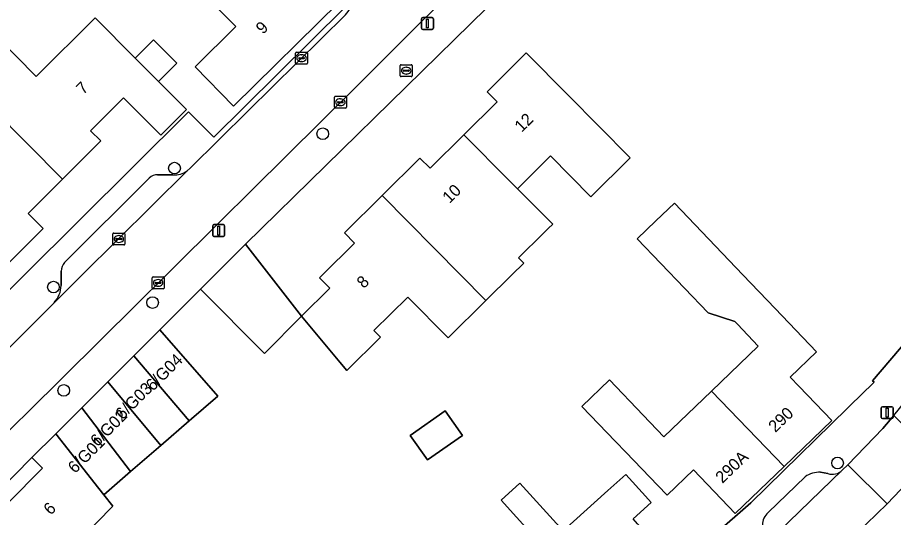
# Model space of a CAD drawing. Extents: x 159217 to 160349, y 381246 to 382172.
# Drawn here: x 160095.8 to 160169.1, y 381729.7 to 381771.5 of the extents above; entities that cross this region are included whole.
import ezdxf

# ---------------------------------------------------------------- set-up
doc = ezdxf.new("R2010")
doc.units = 0
for name, color, linetype in [('IMGEO_Boom', 7, 'Continuous'), ('IMGEO_Brandkraan', 7, 'Continuous'), ('IMGEO_Erf', 7, 'Continuous'), ('IMGEO_Kolk', 7, 'Continuous'), ('IMGEO_Lichtmast', 7, 'Continuous'), ('IMGEO_Muur', 7, 'Continuous'), ('IMGEO_Pand', 7, 'Continuous'), ('IMGEO_Pand_nummerreeks', 7, 'Continuous'), ('IMGEO_Parkeervlak_open', 7, 'Continuous'), ('IMGEO_Rijbaan_lokaal_open', 7, 'Continuous'), ('IMGEO_Voetpad_open', 7, 'Continuous')]:
    doc.layers.add(name, color=color, linetype=linetype)

msp = doc.modelspace()

# ---------------------------------------------------------------- linework, layer by layer
at = {"layer": 'IMGEO_Boom'}
for centre in [(160121.366, 381761.794), (160108.959, 381758.921), (160098.833, 381748.975), (160107.125, 381747.676), (160099.696, 381740.327), (160164.439, 381734.257)]:
    msp.add_circle(centre, 0.489, dxfattribs=at)
at = {"layer": 'IMGEO_Brandkraan'}
for p, q in [((160127.85, 381766.648), (160127.85, 381767.5)), ((160127.925, 381767.574), (160128.777, 381767.574)), ((160128.109, 381767.068), (160128.109, 381767.08)), ((160128.547, 381767.031), (160128.149, 381767.031)), ((160128.152, 381767.117), (160128.55, 381767.117)), ((160128.338, 381767.354), (160128.363, 381767.354)), ((160128.593, 381767.08), (160128.593, 381767.068)), ((160128.851, 381767.5), (160128.851, 381766.648)), ((160128.777, 381766.574), (160127.925, 381766.574)), ((160128.361, 381766.794), (160128.336, 381766.794))]:
    msp.add_line(p, q, dxfattribs=at)
for points in [[(160127.85, 381766.648), (160127.85, 381767.5)], [(160127.925, 381767.574), (160128.777, 381767.574)], [(160128.851, 381767.5), (160128.851, 381766.648)], [(160128.777, 381766.574), (160127.925, 381766.574)]]:
    msp.add_lwpolyline(points, dxfattribs=at)
for centre, radius, start, end in [((160127.927, 381767.498), 0.0765, 91.55205, 178.44795), ((160127.927, 381767.498), 0.0765, 91.55205, 178.44795), ((160128.149, 381767.077), 0.0403, 85.87752, 175.75265), ((160128.146, 381767.067), 0.0366, 178.93798, 274.71019), ((160128.55, 381767.074), 0.043, 264.86636, 352.45326), ((160128.554, 381767.079), 0.0386, 1.73085, 96.63898), ((160128.775, 381767.498), 0.0765, 1.55205, 88.44795), ((160128.775, 381767.498), 0.0765, 1.55205, 88.44795), ((160127.927, 381766.65), 0.0765, 181.55205, 268.44795), ((160127.927, 381766.65), 0.0765, 181.55205, 268.44795), ((160128.775, 381766.65), 0.0765, 271.55205, 358.44795), ((160128.775, 381766.65), 0.0765, 271.55205, 358.44795)]:
    msp.add_arc(centre, radius, start, end, dxfattribs=at)
for centre, major_axis, ratio, start_param, end_param in [((160128.337, 381767.074), (-0.387, 0.002), 0.722429, 4.712389, 7.853982), ((160128.362, 381767.074), (-0.39, 0.002), 0.717154, 1.570796, 4.712389)]:
    msp.add_ellipse(centre, major_axis=major_axis, ratio=ratio, start_param=start_param, end_param=end_param, dxfattribs=at)
at = {"layer": 'IMGEO_Erf'}
for points in [[(160119.351, 381815.997), (160108.166, 381805.405), (160106.239, 381803.351), (160105.954, 381803.047), (160133.019, 381774.478), (160135.074, 381772.309), (160114.903, 381752.561), (160119.588, 381746.535), (160116.499, 381743.425), (160111.133, 381748.793), (160107.738, 381745.4), (160112.581, 381739.846), (160110.194, 381737.787), (160107.808, 381735.728), (160105.281, 381733.547), (160103.035, 381731.609), (160103.802, 381730.637), (160102.45, 381729.286)], [(160077.782, 381731.503), (160096.402, 381750), (160110.134, 381763.641), (160112.247, 381761.512), (160114.813, 381764.044), (160123.202, 381772.354), (160122.737, 381772.808), (160113.906, 381764.118), (160110.68, 381767.397), (160114.102, 381770.764), (160111.22, 381773.694), (160109.188, 381775.679), (160106.309, 381778.598), (160100.721, 381773.09), (160097.611, 381776.211), (160094.439, 381779.395), (160100.059, 381784.935), (160097.18, 381787.854), (160095.198, 381789.791)], [(160094.001, 381769.975), (160097.397, 381766.583), (160102.307, 381771.497), (160105.677, 381768.115), (160107.216, 381769.648), (160109.162, 381767.695), (160107.623, 381766.162), (160109.958, 381763.818), (160107.824, 381761.681), (160104.69, 381764.812), (160101.933, 381762.053), (160102.782, 381761.205), (160099.59, 381758.011), (160096.706, 381755.125), (160097.965, 381753.868), (160094.884, 381750.783)], [(160150.987, 381725.528), (160157.187, 381730.928), (160166.648, 381740.183), (160167.249, 381740.771), (160167.494, 381741.011), (160167.358, 381741.13), (160170.435, 381744.738)], [(160139.884, 381727.152), (160136.283, 381731.159), (160137.869, 381732.584), (160141.47, 381728.578), (160145.218, 381731.947), (160146.729, 381733.305), (160148.373, 381731.474), (160148.841, 381730.954), (160147.331, 381729.597)]]:
    msp.add_lwpolyline(points, dxfattribs=at)
for points in [[(160119.588, 381746.535), (160121.966, 381748.893), (160121.106, 381749.759), (160121.349, 381750), (160124.017, 381752.645), (160123.172, 381753.497), (160126.331, 381756.629), (160129.477, 381759.749), (160130.34, 381758.914), (160133.164, 381761.696), (160135.967, 381764.458), (160135.124, 381765.312), (160138.388, 381768.575), (160141.902, 381765.018), (160147.078, 381759.781), (160143.792, 381756.534), (160140.426, 381759.942), (160137.651, 381757.2), (160140.609, 381754.236), (160140.233, 381753.864), (160139.834, 381753.469), (160137.751, 381751.412), (160138.181, 381750.976), (160137.193, 381750), (160135.024, 381747.857), (160131.851, 381744.721), (160128.478, 381748.136), (160125.648, 381745.339), (160126.197, 381744.785), (160123.374, 381741.995), (160122.79, 381742.695)], [(160150.791, 381755.992), (160156.527, 381750), (160159.227, 381747.179), (160162.685, 381743.568), (160160.465, 381741.447), (160161.227, 381740.66), (160163.977, 381737.818), (160159.972, 381733.97), (160155.885, 381730.042), (160152.386, 381733.684), (160150.18, 381731.564), (160149.398, 381732.379), (160146.717, 381735.17), (160145.864, 381736.057), (160143.045, 381738.993), (160145.346, 381741.203), (160148.165, 381738.268), (160149.912, 381736.451), (160153.894, 381740.278), (160157.808, 381744.039), (160156.062, 381745.857), (160155.848, 381746.08), (160153.613, 381746.818), (160147.671, 381753.005), (160148.466, 381753.766), (160149.24, 381754.507)], [(160133.049, 381736.561), (160130.133, 381734.515), (160128.69, 381736.571), (160131.606, 381738.617)], [(160094.128, 381731.8), (160095.019, 381730.908), (160097.926, 381733.813), (160097.035, 381734.705)]]:
    msp.add_lwpolyline(points, close=True, dxfattribs=at)
at = {"layer": 'IMGEO_Kolk'}
for p, q in [((160119.093, 381767.692), (160119.093, 381768.544)), ((160119.168, 381768.618), (160120.02, 381768.618)), ((160119.581, 381768.398), (160119.606, 381768.398)), ((160120.094, 381768.544), (160120.094, 381767.692)), ((160120.02, 381767.618), (160119.168, 381767.618)), ((160119.352, 381768.112), (160119.352, 381768.124)), ((160119.79, 381768.075), (160119.392, 381768.075)), ((160119.395, 381768.161), (160119.793, 381768.161)), ((160119.604, 381767.838), (160119.579, 381767.838)), ((160119.836, 381768.124), (160119.836, 381768.112)), ((160122.342, 381764.009), (160122.342, 381764.861)), ((160122.417, 381764.935), (160123.269, 381764.935)), ((160122.83, 381764.715), (160122.855, 381764.715)), ((160123.343, 381764.861), (160123.343, 381764.009)), ((160123.269, 381763.935), (160122.417, 381763.935)), ((160122.601, 381764.429), (160122.601, 381764.441)), ((160123.039, 381764.392), (160122.641, 381764.392)), ((160122.644, 381764.478), (160123.042, 381764.478)), ((160122.853, 381764.155), (160122.828, 381764.155)), ((160123.085, 381764.441), (160123.085, 381764.429)), ((160103.803, 381752.569), (160103.803, 381753.421)), ((160103.878, 381753.495), (160104.73, 381753.495)), ((160104.062, 381752.989), (160104.062, 381753.001)), ((160104.5, 381752.952), (160104.102, 381752.952)), ((160104.105, 381753.038), (160104.503, 381753.038)), ((160104.291, 381753.275), (160104.316, 381753.275)), ((160104.546, 381753.001), (160104.546, 381752.989)), ((160104.804, 381753.421), (160104.804, 381752.569)), ((160104.73, 381752.495), (160103.878, 381752.495)), ((160104.314, 381752.715), (160104.289, 381752.715)), ((160107.091, 381748.895), (160107.091, 381749.747)), ((160107.166, 381749.821), (160108.018, 381749.821)), ((160107.35, 381749.315), (160107.35, 381749.327)), ((160107.788, 381749.278), (160107.39, 381749.278)), ((160107.393, 381749.364), (160107.791, 381749.364)), ((160107.579, 381749.601), (160107.604, 381749.601)), ((160107.834, 381749.327), (160107.834, 381749.315)), ((160108.092, 381749.747), (160108.092, 381748.895)), ((160108.018, 381748.821), (160107.166, 381748.821)), ((160107.602, 381749.041), (160107.577, 381749.041))]:
    msp.add_line(p, q, dxfattribs=at)
for points in [[(160119.093, 381767.692), (160119.093, 381768.544)], [(160119.168, 381768.618), (160120.02, 381768.618)], [(160120.094, 381768.544), (160120.094, 381767.692)], [(160120.02, 381767.618), (160119.168, 381767.618)], [(160122.342, 381764.009), (160122.342, 381764.861)], [(160122.417, 381764.935), (160123.269, 381764.935)], [(160123.343, 381764.861), (160123.343, 381764.009)], [(160123.269, 381763.935), (160122.417, 381763.935)], [(160103.803, 381752.569), (160103.803, 381753.421)], [(160103.878, 381753.495), (160104.73, 381753.495)], [(160104.804, 381753.421), (160104.804, 381752.569)], [(160104.73, 381752.495), (160103.878, 381752.495)], [(160107.091, 381748.895), (160107.091, 381749.747)], [(160107.166, 381749.821), (160108.018, 381749.821)], [(160108.092, 381749.747), (160108.092, 381748.895)], [(160108.018, 381748.821), (160107.166, 381748.821)]]:
    msp.add_lwpolyline(points, dxfattribs=at)
for centre, radius, start, end in [((160119.17, 381768.542), 0.0765, 91.55205, 178.44795), ((160119.17, 381768.542), 0.0765, 91.55205, 178.44795), ((160120.018, 381768.542), 0.0765, 1.55205, 88.44795), ((160120.018, 381768.542), 0.0765, 1.55205, 88.44795), ((160119.17, 381767.694), 0.0765, 181.55205, 268.44795), ((160119.17, 381767.694), 0.0765, 181.55205, 268.44795), ((160119.392, 381768.121), 0.0403, 85.87752, 175.75265), ((160119.389, 381768.111), 0.0366, 178.93798, 274.71019), ((160119.793, 381768.118), 0.043, 264.86636, 352.45326), ((160119.797, 381768.123), 0.0386, 1.73085, 96.63898), ((160120.018, 381767.694), 0.0765, 271.55205, 358.44795), ((160120.018, 381767.694), 0.0765, 271.55205, 358.44795), ((160122.419, 381764.859), 0.0765, 91.55205, 178.44795), ((160122.419, 381764.859), 0.0765, 91.55205, 178.44795), ((160123.267, 381764.859), 0.0765, 1.55205, 88.44795), ((160123.267, 381764.859), 0.0765, 1.55205, 88.44795), ((160122.419, 381764.011), 0.0765, 181.55205, 268.44795), ((160122.419, 381764.011), 0.0765, 181.55205, 268.44795), ((160122.641, 381764.438), 0.0403, 85.87752, 175.75265), ((160122.638, 381764.428), 0.0366, 178.93798, 274.71019), ((160123.042, 381764.435), 0.043, 264.86636, 352.45326), ((160123.046, 381764.44), 0.0386, 1.73085, 96.63898), ((160123.267, 381764.011), 0.0765, 271.55205, 358.44795), ((160123.267, 381764.011), 0.0765, 271.55205, 358.44795), ((160103.88, 381753.419), 0.0765, 91.55205, 178.44795), ((160103.88, 381753.419), 0.0765, 91.55205, 178.44795), ((160104.102, 381752.998), 0.0403, 85.87752, 175.75265), ((160104.099, 381752.988), 0.0366, 178.93798, 274.71019), ((160104.503, 381752.995), 0.043, 264.86636, 352.45326), ((160104.507, 381753), 0.0386, 1.73085, 96.63898), ((160104.728, 381753.419), 0.0765, 1.55205, 88.44795), ((160104.728, 381753.419), 0.0765, 1.55205, 88.44795), ((160103.88, 381752.571), 0.0765, 181.55205, 268.44795), ((160103.88, 381752.571), 0.0765, 181.55205, 268.44795), ((160104.728, 381752.571), 0.0765, 271.55205, 358.44795), ((160104.728, 381752.571), 0.0765, 271.55205, 358.44795), ((160107.168, 381749.745), 0.0765, 91.55205, 178.44795), ((160107.168, 381749.745), 0.0765, 91.55205, 178.44795), ((160107.39, 381749.324), 0.0403, 85.87752, 175.75265), ((160107.387, 381749.314), 0.0366, 178.93798, 274.71019), ((160107.791, 381749.321), 0.043, 264.86636, 352.45326), ((160107.795, 381749.326), 0.0386, 1.73085, 96.63898), ((160108.016, 381749.745), 0.0765, 1.55205, 88.44795), ((160108.016, 381749.745), 0.0765, 1.55205, 88.44795), ((160107.168, 381748.897), 0.0765, 181.55205, 268.44795), ((160107.168, 381748.897), 0.0765, 181.55205, 268.44795), ((160108.016, 381748.897), 0.0765, 271.55205, 358.44795), ((160108.016, 381748.897), 0.0765, 271.55205, 358.44795)]:
    msp.add_arc(centre, radius, start, end, dxfattribs=at)
for centre, major_axis, ratio, start_param, end_param in [((160119.58, 381768.118), (-0.387, 0.002), 0.722429, 4.712389, 7.853982), ((160119.605, 381768.118), (-0.39, 0.002), 0.717154, 1.570796, 4.712389), ((160122.829, 381764.435), (-0.387, 0.002), 0.722429, 4.712389, 7.853982), ((160122.854, 381764.435), (-0.39, 0.002), 0.717154, 1.570796, 4.712389), ((160104.29, 381752.995), (-0.387, 0.002), 0.722429, 4.712389, 7.853982), ((160104.315, 381752.995), (-0.39, 0.002), 0.717154, 1.570796, 4.712389), ((160107.578, 381749.321), (-0.387, 0.002), 0.722429, 4.712389, 7.853982), ((160107.603, 381749.321), (-0.39, 0.002), 0.717154, 1.570796, 4.712389)]:
    msp.add_ellipse(centre, major_axis=major_axis, ratio=ratio, start_param=start_param, end_param=end_param, dxfattribs=at)
at = {"layer": 'IMGEO_Lichtmast'}
for p, q in [((160129.629, 381770.62), (160129.629, 381771.42)), ((160129.629, 381771.42), (160129.629, 381770.62)), ((160129.729, 381771.52), (160130.519, 381771.52)), ((160130.519, 381771.52), (160129.729, 381771.52)), ((160130.619, 381771.42), (160130.619, 381770.62)), ((160130.619, 381770.62), (160130.619, 381771.42)), ((160130.519, 381770.52), (160129.729, 381770.52)), ((160129.729, 381770.52), (160130.519, 381770.52)), ((160112.162, 381753.298), (160112.162, 381754.098)), ((160112.162, 381754.098), (160112.162, 381753.298)), ((160112.262, 381754.198), (160113.052, 381754.198)), ((160113.052, 381754.198), (160112.262, 381754.198)), ((160113.152, 381754.098), (160113.152, 381753.298)), ((160113.152, 381753.298), (160113.152, 381754.098)), ((160113.052, 381753.198), (160112.262, 381753.198)), ((160112.262, 381753.198), (160113.052, 381753.198)), ((160168.099, 381738.07), (160168.099, 381738.87)), ((160168.099, 381738.87), (160168.099, 381738.07)), ((160168.199, 381738.97), (160168.989, 381738.97)), ((160168.989, 381738.97), (160168.199, 381738.97)), ((160169.089, 381738.87), (160169.089, 381738.07)), ((160169.089, 381738.07), (160169.089, 381738.87)), ((160168.989, 381737.97), (160168.199, 381737.97)), ((160168.199, 381737.97), (160168.989, 381737.97))]:
    msp.add_line(p, q, dxfattribs=at)
for points in [[(160130.049, 381771.395), (160130.199, 381771.395), (160130.199, 381770.645), (160130.049, 381770.645), (160130.049, 381771.395)], [(160112.582, 381754.073), (160112.732, 381754.073), (160112.732, 381753.323), (160112.582, 381753.323), (160112.582, 381754.073)], [(160168.519, 381738.845), (160168.669, 381738.845), (160168.669, 381738.095), (160168.519, 381738.095), (160168.519, 381738.845)]]:
    msp.add_lwpolyline(points, dxfattribs=at)
for centre, start, end in [((160129.729, 381771.42), 90, 180), ((160129.729, 381771.42), 90, 180), ((160130.519, 381771.42), 0, 90), ((160130.519, 381771.42), 360, 90), ((160129.729, 381770.62), 180, 270), ((160129.729, 381770.62), 180, 270), ((160130.519, 381770.62), 270, 0), ((160130.519, 381770.62), 270, 0), ((160112.262, 381754.098), 90, 180), ((160112.262, 381754.098), 90, 180), ((160113.052, 381754.098), 0, 90), ((160113.052, 381754.098), 360, 90), ((160112.262, 381753.298), 180, 270), ((160112.262, 381753.298), 180, 270), ((160113.052, 381753.298), 270, 0), ((160113.052, 381753.298), 270, 0), ((160168.199, 381738.87), 90, 180), ((160168.199, 381738.87), 90, 180), ((160168.989, 381738.87), 0, 90), ((160168.989, 381738.87), 360, 90), ((160168.199, 381738.07), 180, 270), ((160168.199, 381738.07), 180, 270), ((160168.989, 381738.07), 270, 0), ((160168.989, 381738.07), 270, 0)]:
    msp.add_arc(centre, 0.1, start, end, dxfattribs=at)
at = {"layer": 'IMGEO_Muur'}
msp.add_lwpolyline([(160111.133, 381748.793), (160107.738, 381745.4)], dxfattribs=at)
at = {"layer": 'IMGEO_Pand'}
for points in [[(160115.782, 381778.183), (160111.22, 381773.694), (160114.102, 381770.764), (160110.68, 381767.397), (160113.906, 381764.118), (160122.737, 381772.808), (160119.511, 381776.086), (160118.665, 381775.254)], [(160107.623, 381766.162), (160106.429, 381767.36), (160105.677, 381768.115), (160102.307, 381771.497), (160097.397, 381766.583), (160094.001, 381769.975), (160092.689, 381771.295), (160089.509, 381768.119), (160090.834, 381766.806), (160099.59, 381758.011), (160102.782, 381761.205), (160101.933, 381762.053), (160104.69, 381764.812), (160107.824, 381761.681), (160109.958, 381763.818)], [(160105.677, 381768.115), (160106.429, 381767.36), (160107.623, 381766.162), (160109.162, 381767.695), (160107.216, 381769.648)], [(160141.902, 381765.018), (160138.388, 381768.575), (160135.124, 381765.312), (160135.967, 381764.458), (160133.164, 381761.696), (160136.987, 381757.866), (160137.651, 381757.2), (160140.426, 381759.942), (160143.792, 381756.534), (160147.078, 381759.781)], [(160099.59, 381758.011), (160090.834, 381766.806), (160089.509, 381768.119), (160086.386, 381765.012), (160087.709, 381763.679), (160091.104, 381760.286), (160088.205, 381757.385), (160086.171, 381755.349), (160090.685, 381750.805), (160092.773, 381752.892), (160094.884, 381750.783), (160097.965, 381753.868), (160096.706, 381755.125)], [(160137.651, 381757.2), (160136.987, 381757.866), (160133.164, 381761.696), (160130.34, 381758.914), (160129.477, 381759.749), (160126.331, 381756.629), (160132.9, 381750), (160135.024, 381747.857), (160137.193, 381750), (160138.181, 381750.976), (160137.751, 381751.412), (160139.834, 381753.469), (160140.233, 381753.864), (160140.609, 381754.236)], [(160135.024, 381747.857), (160132.9, 381750), (160126.331, 381756.629), (160123.172, 381753.497), (160124.017, 381752.645), (160121.349, 381750), (160121.106, 381749.759), (160121.966, 381748.893), (160119.588, 381746.535), (160122.79, 381742.695), (160123.374, 381741.995), (160126.197, 381744.785), (160125.648, 381745.339), (160128.478, 381748.136), (160131.851, 381744.721)], [(160147.671, 381753.005), (160153.613, 381746.818), (160155.848, 381746.08), (160156.062, 381745.857), (160157.808, 381744.039), (160153.894, 381740.278), (160159.972, 381733.97), (160163.977, 381737.818), (160161.227, 381740.66), (160160.465, 381741.447), (160162.685, 381743.568), (160159.227, 381747.179), (160156.527, 381750), (160150.791, 381755.992), (160149.24, 381754.507), (160148.466, 381753.766)], [(160114.903, 381752.561), (160111.133, 381748.793), (160116.499, 381743.425), (160119.588, 381746.535)], [(160105.559, 381743.223), (160110.194, 381737.787), (160112.581, 381739.846), (160107.738, 381745.4)], [(160105.559, 381743.223), (160103.38, 381741.046), (160107.808, 381735.728), (160110.194, 381737.787)], [(160153.894, 381740.278), (160149.912, 381736.451), (160148.165, 381738.268), (160145.346, 381741.203), (160143.045, 381738.993), (160145.864, 381736.057), (160146.717, 381735.17), (160149.398, 381732.379), (160150.18, 381731.564), (160152.386, 381733.684), (160155.885, 381730.042), (160159.972, 381733.97)], [(160101.201, 381738.868), (160105.281, 381733.547), (160107.808, 381735.728), (160103.38, 381741.046)], [(160101.201, 381738.868), (160099.022, 381736.691), (160102.617, 381732.138), (160103.035, 381731.609), (160105.281, 381733.547)], [(160133.049, 381736.561), (160131.606, 381738.617), (160128.69, 381736.571), (160130.133, 381734.515)], [(160103.035, 381731.609), (160102.617, 381732.138), (160099.022, 381736.691), (160097.035, 381734.705), (160097.926, 381733.813), (160095.019, 381730.908), (160094.128, 381731.8), (160090.888, 381728.562), (160099.7, 381719.78), (160102.069, 381722.147), (160102.92, 381722.998), (160099.542, 381726.38), (160102.45, 381729.286), (160103.802, 381730.637)], [(160147.239, 381722.16), (160150.987, 381725.528), (160147.702, 381729.183), (160147.331, 381729.597), (160148.841, 381730.954), (160148.373, 381731.474), (160146.729, 381733.305), (160145.218, 381731.947), (160141.47, 381728.578)], [(160141.47, 381728.578), (160137.869, 381732.584), (160136.283, 381731.159), (160139.884, 381727.152), (160137.421, 381724.939), (160137.14, 381724.686), (160139.566, 381721.987), (160142.817, 381718.37), (160142.909, 381718.268), (160147.239, 381722.16)]]:
    msp.add_lwpolyline(points, close=True, dxfattribs=at)
at = {"layer": 'IMGEO_Parkeervlak_open'}
for points in [[(160098.885, 381747.669), (160101.244, 381750), (160110.02, 381758.704)], [(160106.853, 381758.087), (160099.764, 381751.02)], [(160108.823, 381758.355), (160107.55, 381758.371)], [(160099.471, 381750.315), (160099.472, 381750), (160099.474, 381749.116)], [(160157.801, 381726.925), (160158.638, 381727.698), (160159.473, 381728.475), (160164.834, 381733.645)], [(160163.638, 381733.368), (160163.016, 381733.483)], [(160161.721, 381733.102), (160158.623, 381730.12)]]:
    msp.add_lwpolyline(points, dxfattribs=at)
for centre, radius, start, end in [((160107.541, 381757.396), 0.975, 89.45671, 134.8812), ((160108.956, 381760.127), 1.776, 265.71067, 306.79871), ((160100.463, 381750.316), 0.992, 134.79007, 180.07411), ((160097.268, 381749.171), 2.207, 317.11848, 358.58405), ((160162.891, 381731.518), 1.969, 86.34667, 126.44199), ((160164, 381734.525), 1.212, 252.62098, 313.4592), ((160159.668, 381729.022), 1.516, 133.59277, 178.30063)]:
    msp.add_arc(centre, radius, start, end, dxfattribs=at)
at = {"layer": 'IMGEO_Rijbaan_lokaal_open'}
for points in [[(160094.439, 381736.281), (160094.519, 381736.375), (160094.605, 381736.463), (160096.67, 381738.491), (160105.75, 381747.487), (160108.285, 381750), (160109.2, 381750.907), (160112.218, 381753.899), (160112.744, 381754.421), (160115.459, 381757.113), (160124.093, 381765.676), (160129.502, 381771.04), (160131.72, 381773.24), (160104.723, 381800.425)], [(160123.258, 381771.744), (160115.128, 381763.723), (160110.26, 381758.92), (160110.02, 381758.704), (160101.244, 381750), (160098.885, 381747.669), (160094.043, 381742.829)], [(160165.135, 381727.494), (160168.6, 381730.835), (160165.295, 381734.111), (160164.834, 381733.645), (160159.473, 381728.475)]]:
    msp.add_lwpolyline(points, dxfattribs=at)
msp.add_lwpolyline([(160165.295, 381734.111), (160168.6, 381730.835), (160172.471, 381734.902), (160169.156, 381738.227), (160168.231, 381737.155)], close=True, dxfattribs=at)
at = {"layer": 'IMGEO_Voetpad_open'}
for points in [[(160090.888, 381728.562), (160094.128, 381731.8), (160097.035, 381734.705), (160099.022, 381736.691), (160101.201, 381738.868), (160103.38, 381741.046), (160105.559, 381743.223), (160107.738, 381745.4), (160111.133, 381748.793), (160114.903, 381752.561), (160135.074, 381772.309), (160133.019, 381774.478), (160105.954, 381803.047), (160106.239, 381803.351), (160105.53, 381804.098), (160104.714, 381803.283)], [(160094.422, 381801.329), (160097.661, 381798.081), (160105.448, 381790.29), (160108.55, 381787.08), (160111.71, 381783.937), (160119.511, 381776.086), (160122.737, 381772.808), (160123.202, 381772.354), (160114.813, 381764.044), (160112.247, 381761.512), (160110.134, 381763.641), (160096.402, 381750), (160077.782, 381731.503)], [(160104.723, 381800.425), (160131.72, 381773.24), (160129.502, 381771.04), (160124.093, 381765.676), (160115.459, 381757.113), (160112.744, 381754.421), (160112.218, 381753.899), (160109.2, 381750.907), (160108.285, 381750), (160105.75, 381747.487), (160096.67, 381738.491), (160094.605, 381736.463)], [(160110.02, 381758.704), (160110.26, 381758.92), (160115.128, 381763.723), (160123.258, 381771.744), (160123.383, 381771.885), (160123.495, 381772.036), (160123.592, 381772.197), (160123.676, 381772.366), (160123.743, 381772.541), (160123.795, 381772.722), (160123.83, 381772.907), (160123.849, 381773.094), (160123.851, 381773.282), (160123.836, 381773.47), (160123.804, 381773.655), (160123.756, 381773.837), (160123.692, 381774.014), (160123.612, 381774.185), (160123.518, 381774.347), (160123.409, 381774.501), (160123.29, 381774.641), (160118.051, 381779.926), (160115.376, 381782.624), (160104.145, 381793.955)], [(160099.764, 381751.02), (160106.853, 381758.087)], [(160107.55, 381758.371), (160108.823, 381758.355)], [(160164.834, 381733.645), (160165.295, 381734.111), (160168.231, 381737.155), (160169.156, 381738.227), (160174.467, 381744.813), (160175.37, 381746), (160178.946, 381751.015), (160179.907, 381752.366)], [(160099.474, 381749.116), (160099.472, 381750), (160099.471, 381750.315)], [(160094.043, 381742.829), (160098.885, 381747.669)], [(160170.435, 381744.738), (160167.358, 381741.13), (160167.494, 381741.011), (160167.249, 381740.771), (160166.648, 381740.183), (160157.187, 381730.928), (160150.987, 381725.528)], [(160176.84, 381740.236), (160173.087, 381735.575), (160172.471, 381734.902), (160168.6, 381730.835), (160165.135, 381727.494), (160162.775, 381725.141), (160159.543, 381722.044), (160159.358, 381721.892)], [(160163.016, 381733.483), (160163.638, 381733.368)], [(160158.623, 381730.12), (160161.721, 381733.102)]]:
    msp.add_lwpolyline(points, dxfattribs=at)
for centre, radius, start, end in [((160107.541, 381757.396), 0.975, 89.45671, 134.8812), ((160108.956, 381760.127), 1.776, 265.71067, 306.79871), ((160100.463, 381750.316), 0.992, 134.79007, 180.07411), ((160097.268, 381749.171), 2.207, 317.11848, 358.58405), ((160162.891, 381731.518), 1.969, 86.34667, 126.44199), ((160164, 381734.525), 1.212, 252.62098, 313.4592), ((160159.668, 381729.022), 1.516, 133.59277, 178.30063)]:
    msp.add_arc(centre, radius, start, end, dxfattribs=at)

# ---------------------------------------------------------------- texts
at = {"layer": 'IMGEO_Pand_nummerreeks'}
for s, rotation, p in [('9', 44.53892, (160116.358, 381770.066)), ('7', 45.02302, (160101.334, 381765.018)), ('12', 44.57612, (160138.008, 381761.865)), ('10', 44.57612, (160131.967, 381755.914)), ('8', 44.75197, (160124.8, 381748.803)), ('6/G04', 44.92411, (160107.153, 381740.216)), ('6/G03', 44.92411, (160104.613, 381737.816)), ('6/G02', 44.92411, (160102.517, 381735.563)), ('290', 43.85419, (160159.236, 381736.758)), ('6/G01', 44.92562, (160100.636, 381733.333)), ('290A', 43.86353, (160154.807, 381732.502)), ('6', 44.98292, (160098.596, 381729.846))]:
    msp.add_text(s, height=1, rotation=rotation, dxfattribs=at).set_placement(p)

doc.saveas('drawing.dxf')
